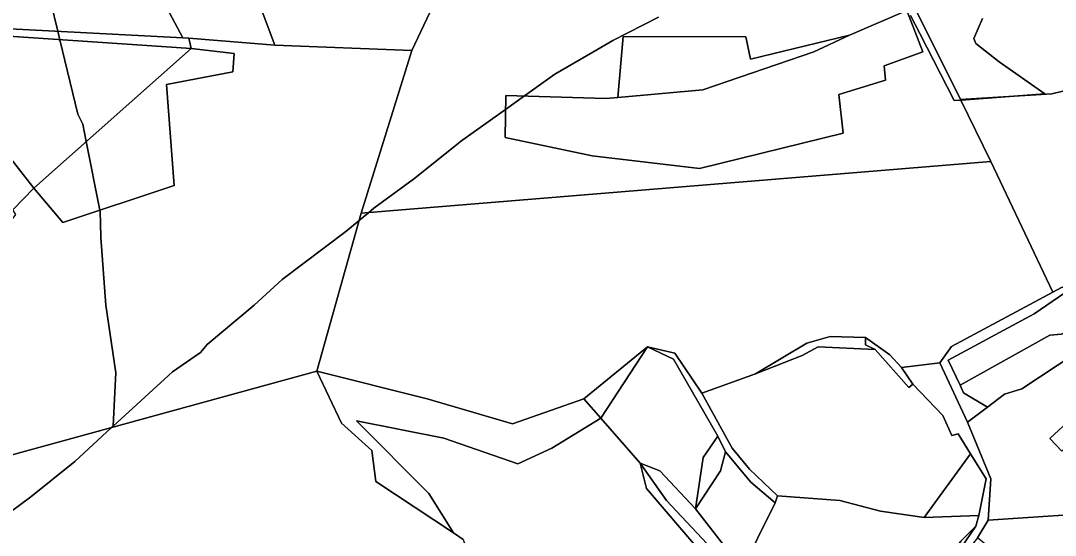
# Model space of a CAD drawing. Extents: x -477304 to -465429, y -1159113 to -1149210.
# Drawn here: x -471937.5 to -471496.1, y -1155080.1 to -1154860.4 of the extents above; entities that cross this region are included whole.
import ezdxf

# ---------------------------------------------------------------- set-up
doc = ezdxf.new("R2010")
doc.units = 0
for name, color, linetype in [('BPEJ_s', 7, 'Continuous'), ('orna_s', 7, 'Continuous'), ('ostatni_s', 7, 'Continuous'), ('PUPFL_s', 7, 'Continuous'), ('trav_porost_s', 7, 'Continuous')]:
    doc.layers.add(name, color=color, linetype=linetype)

msp = doc.modelspace()

# ---------------------------------------------------------------- linework, layer by layer
at = {"layer": 'BPEJ_s'}
for points in [[(-471924.57, -1154852.69), (-471921.62, -1154864.95), (-471920.76, -1154868.52), (-471913.1, -1154900.29), (-471910.97, -1154904.54), (-471909.49, -1154911.99), (-471903.66, -1154941.32), (-471903.54, -1154941.93), (-471903.44, -1154946.78), (-471903.32, -1154952.98), (-471901.2, -1154981.88), (-471896.95, -1155010.78), (-471897.35, -1155018.95), (-471898.07, -1155033.45), (-471898.84, -1155034.17), (-471914.37, -1155048.6), (-471933.07, -1155063.68), (-471945.82, -1155073.03)], [(-471665.35, -1154858.85), (-471684.9, -1154868.84), (-471693.39, -1154873.82), (-471709.54, -1154883.29), (-471722.58, -1154892.55), (-471730.64, -1154898.28), (-471749.91, -1154911.97), (-471750.91, -1154912.78), (-471769.89, -1154928.12), (-471786.89, -1154940.45), (-471789.16, -1154942.36), (-471791.39, -1154944.23), (-471793.08, -1154945.64), (-471798.78, -1154950.43), (-471825.98, -1154970.83), (-471837.88, -1154981.88), (-471857.85, -1154998.66), (-471860.83, -1155002.06), (-471872.73, -1155010.35), (-471898.07, -1155033.45), (-471897.35, -1155018.95), (-471896.95, -1155010.78), (-471901.2, -1154981.88), (-471903.32, -1154952.98), (-471903.44, -1154946.78), (-471903.54, -1154941.93), (-471903.66, -1154941.32), (-471909.49, -1154911.99), (-471910.97, -1154904.54), (-471913.1, -1154900.29), (-471920.76, -1154868.52), (-471921.62, -1154864.95), (-471924.57, -1154852.69)], [(-471527.24, -1154859.49), (-471530.85, -1154867.99), (-471530, -1154870.11), (-471520.01, -1154877.98), (-471500.51, -1154891.62), (-471513.87, -1154892.64), (-471536.16, -1154894.34), (-471536.41, -1154894.35), (-471539.22, -1154894.54), (-471553.87, -1154865.95), (-471557.83, -1154858.22)], [(-471557.83, -1154858.22), (-471553.87, -1154865.95), (-471539.22, -1154894.54), (-471536.41, -1154894.35), (-471536.16, -1154894.34), (-471513.87, -1154892.64), (-471500.51, -1154891.62), (-471520.01, -1154877.98), (-471530, -1154870.11), (-471530.85, -1154867.99), (-471527.24, -1154859.49)], [(-471898.07, -1155033.45), (-471872.73, -1155010.35), (-471860.83, -1155002.06), (-471857.85, -1154998.66), (-471837.88, -1154981.88), (-471825.98, -1154970.83), (-471798.78, -1154950.43), (-471793.08, -1154945.64), (-471791.39, -1154944.23), (-471789.16, -1154942.36), (-471786.89, -1154940.45), (-471769.89, -1154928.12), (-471750.91, -1154912.78), (-471749.91, -1154911.97), (-471730.64, -1154898.28), (-471722.58, -1154892.55), (-471709.54, -1154883.29), (-471693.39, -1154873.82), (-471684.9, -1154868.84), (-471665.35, -1154858.85)], [(-471945.82, -1155073.03), (-471933.07, -1155063.68), (-471914.37, -1155048.6), (-471898.84, -1155034.17), (-471898.07, -1155033.45)]]:
    msp.add_lwpolyline(points, dxfattribs=at)
at = {"layer": 'orna_s'}
msp.add_lwpolyline([(-471497.07, -1155109.28), (-471499.41, -1155107.17), (-471520.16, -1155088.58), (-471529.31, -1155081.19), (-471524.8, -1155073.64), (-471469.18, -1155069.83), (-471460.8, -1155073.61)], close=True, dxfattribs=at)
at = {"layer": 'ostatni_s'}
for points in [[(-471561.75, -1155008.43), (-471545.44, -1155006.46), (-471533.63, -1155031.81), (-471523.65, -1155056.02), (-471524.8, -1155073.64), (-471529.31, -1155081.19), (-471542.42, -1155097.53), (-471550.15, -1155116.52), (-471552.18, -1155128.6), (-471553.35, -1155127.28), (-471551.77, -1155115.7), (-471544.91, -1155098.03), (-471529.96, -1155076.12), (-471528.72, -1155071.6), (-471525.6, -1155055.98), (-471532.28, -1155045.22), (-471537.56, -1155036.71), (-471540.31, -1155037.49), (-471544.13, -1155028.94), (-471556.91, -1155015.5)], [(-471498.45, -1155038.77), (-471488.88, -1155029.86), (-471483.82, -1155035.29), (-471493.39, -1155044.2)]]:
    msp.add_lwpolyline(points, close=True, dxfattribs=at)
at = {"layer": 'PUPFL_s'}
for points in [[(-471890.08, -1154820.98), (-471893.54, -1154820.87), (-471910, -1154788.3), (-471858.44, -1154778.38), (-471839.09, -1154774.06), (-471831.33, -1154789.47), (-471814.94, -1154793.25), (-471767.9, -1154789.02), (-471757.1, -1154787.05), (-471742.7, -1154814.07), (-471747.64, -1154824.5), (-471761.72, -1154854.2), (-471770.61, -1154873.07), (-471829.07, -1154870.85), (-471840.32, -1154840.85), (-471867.68, -1154840.09), (-471880.21, -1154821.28)], [(-471890.08, -1154820.98), (-471880.21, -1154821.28), (-471867.68, -1154840.09), (-471840.32, -1154840.85), (-471829.07, -1154870.85), (-471865.77, -1154867.9), (-471868.32, -1154867.7), (-471878.51, -1154848.39)], [(-471631.78, -1154824.88), (-471629.82, -1154825.94), (-471611.42, -1154835.84), (-471567.91, -1154831.43), (-471555.49, -1154856.24), (-471545.44, -1154876.32), (-471536.56, -1154894.05), (-471523.65, -1154920.46), (-471792.23, -1154942.61), (-471770.61, -1154873.07), (-471761.72, -1154854.2), (-471716.68, -1154851.69), (-471702.63, -1154845.42), (-471678.22, -1154849.91)], [(-471730.53, -1154892.31), (-471687.89, -1154893.62), (-471682.77, -1154893.16), (-471646.48, -1154889.92), (-471599.07, -1154873.65), (-471583.95, -1154866.66), (-471559.39, -1154856.06), (-471552.65, -1154873.73), (-471569.16, -1154879.65), (-471568.51, -1154885.81), (-471588.47, -1154891.98), (-471586.66, -1154908.42), (-471647.87, -1154923.46), (-471693.64, -1154918.04), (-471730.86, -1154910.23)], [(-471626.1, -1154876.9), (-471628.07, -1154867.32), (-471680.41, -1154867.16), (-471682.77, -1154893.16), (-471687.89, -1154893.62), (-471730.53, -1154892.31), (-471730.86, -1154910.23), (-471693.64, -1154918.04), (-471647.87, -1154923.46), (-471586.66, -1154908.42), (-471588.47, -1154891.98), (-471568.51, -1154885.81), (-471569.16, -1154879.65), (-471552.65, -1154873.73), (-471559.39, -1154856.06), (-471583.95, -1154866.66)], [(-471875.22, -1154887.6), (-471846.92, -1154882.29), (-471846.35, -1154874.44), (-471864.69, -1154872.31), (-471865.77, -1154867.9), (-471829.07, -1154870.85), (-471770.61, -1154873.07), (-471792.23, -1154942.61), (-471811.08, -1155010.04), (-471941.08, -1155045.78), (-471965.58, -1155016.24), (-471941.23, -1155002.36), (-471950.8, -1154966.12), (-471968.26, -1154975.44), (-471954.4, -1154958.13), (-471951.01, -1154958.31), (-471939.52, -1154943.16), (-471940.76, -1154941.09), (-471931.9, -1154931.83), (-471919.43, -1154946.61), (-471872.06, -1154930.71)], [(-471875.22, -1154887.6), (-471872.06, -1154930.71), (-471919.43, -1154946.61), (-471931.9, -1154931.83), (-471864.69, -1154872.31), (-471846.35, -1154874.44), (-471846.92, -1154882.29)], [(-471497.53, -1154891.62), (-471477.53, -1154886.73), (-471464.85, -1154915.32), (-471469.57, -1154924.96), (-471466.24, -1154929.85), (-471464.49, -1154932.79), (-471466.38, -1154937.89), (-471458.41, -1154938.54), (-471438.69, -1154935.67), (-471425.61, -1154928.54), (-471417.19, -1154932.89), (-471417.48, -1154936.47), (-471429.27, -1154950.87), (-471426.93, -1154954.65), (-471431.16, -1154956.28), (-471434.45, -1154954.02), (-471459.96, -1154966.14), (-471493.4, -1154974.24), (-471497.14, -1154976.25), (-471523.65, -1154920.46), (-471536.56, -1154894.05)], [(-471540.43, -1154999.47), (-471545.44, -1155006.46), (-471561.75, -1155008.43), (-471566.64, -1155003.01), (-471577.08, -1154995.61), (-471592.15, -1154995.16), (-471602.09, -1154998.07), (-471623.95, -1155011.14), (-471646.88, -1155019.46), (-471658.38, -1155002.28), (-471670.01, -1154999.57), (-471697.17, -1155021.8), (-471727.73, -1155032.48), (-471764.13, -1155021.75), (-471811.08, -1155010.04), (-471792.23, -1154942.61), (-471523.65, -1154920.46), (-471497.14, -1154976.25)], [(-471458.29, -1154968.57), (-471492.02, -1154976.54), (-471505.17, -1154985.5), (-471541.85, -1155005.27), (-471536.76, -1155015.91), (-471535.28, -1155019.2), (-471525.09, -1155025.35), (-471533.63, -1155031.81), (-471545.44, -1155006.46), (-471540.43, -1154999.47), (-471497.14, -1154976.25), (-471493.4, -1154974.24), (-471459.96, -1154966.14), (-471434.45, -1154954.02), (-471431.16, -1154956.28), (-471426.93, -1154954.65), (-471423.56, -1154955.56), (-471419.27, -1154960.51), (-471425.55, -1154958.62), (-471429.11, -1154961.18), (-471439.35, -1154958.54)], [(-471597.29, -1154999.68), (-471604.07, -1155003.38), (-471623.95, -1155011.14), (-471602.09, -1154998.07), (-471592.15, -1154995.16), (-471577.08, -1154995.61), (-471577.12, -1154998.77), (-471573.01, -1155000.79)], [(-471558.55, -1155016.98), (-471573.01, -1155000.79), (-471577.12, -1154998.77), (-471577.08, -1154995.61), (-471566.64, -1155003.01), (-471561.75, -1155008.43), (-471556.91, -1155015.5)], [(-471697.17, -1155021.8), (-471670.01, -1154999.57), (-471689.96, -1155030.05)], [(-471689.96, -1155030.05), (-471710.83, -1155042.85), (-471725.46, -1155049.51), (-471756.97, -1155038.66), (-471794.18, -1155031.14), (-471763.33, -1155062.17), (-471752.86, -1155078.94), (-471785.94, -1155057.16), (-471787.67, -1155043.86), (-471800.65, -1155032.23), (-471811.08, -1155010.04), (-471764.13, -1155021.75), (-471727.73, -1155032.48), (-471697.17, -1155021.8)]]:
    msp.add_lwpolyline(points, close=True, dxfattribs=at)
for points in [[(-471392.41, -1154856.24), (-471402.23, -1154869.31), (-471424.87, -1154869.23), (-471444.46, -1154867.62), (-471444.7, -1154866.27), (-471457.85, -1154869.64), (-471477.53, -1154886.73), (-471497.53, -1154891.62), (-471536.56, -1154894.05), (-471545.44, -1154876.32), (-471555.49, -1154856.24)], [(-471941.08, -1155045.78), (-471811.08, -1155010.04), (-471800.65, -1155032.23), (-471787.67, -1155043.86), (-471785.94, -1155057.16), (-471752.86, -1155078.94), (-471748.75, -1155081.81), (-471739.05, -1155108.98), (-471721.31, -1155122.62), (-471728.31, -1155133.81), (-471732.05, -1155140.26), (-471740.24, -1155124.77), (-471781.37, -1155104.43), (-471793.35, -1155125.15), (-471813.03, -1155144.05), (-471821.42, -1155153.34), (-471847.24, -1155170.68), (-471864.87, -1155199.25), (-471875.92, -1155213.59), (-471899.79, -1155207.39), (-471948.71, -1155204.94)]]:
    msp.add_lwpolyline(points, dxfattribs=at)
at = {"layer": 'trav_porost_s'}
for points in [[(-471951.28, -1154927.84), (-471948.8, -1154923.75), (-471987.58, -1154867.25), (-471980.14, -1154853.07), (-471989.2, -1154828.66), (-471987.12, -1154823.19), (-471980.19, -1154820.35), (-471972.71, -1154840.25), (-471964, -1154862.77), (-471868.32, -1154867.7), (-471865.77, -1154867.9), (-471864.69, -1154872.31), (-471984.79, -1154864.2), (-471931.9, -1154931.83), (-471940.76, -1154941.09)], [(-471964, -1154862.77), (-471972.71, -1154840.25), (-471955.21, -1154830.39), (-471936.23, -1154823.6), (-471923.74, -1154821.43), (-471893.54, -1154820.87), (-471890.08, -1154820.98), (-471878.51, -1154848.39), (-471868.32, -1154867.7)], [(-471864.69, -1154872.31), (-471931.9, -1154931.83), (-471984.79, -1154864.2)], [(-471626.1, -1154876.9), (-471583.95, -1154866.66), (-471599.07, -1154873.65), (-471646.48, -1154889.92), (-471682.77, -1154893.16), (-471680.41, -1154867.16), (-471628.07, -1154867.32)], [(-471517.82, -1155019.85), (-471525.09, -1155025.35), (-471535.28, -1155019.2), (-471536.76, -1155015.91), (-471498.51, -1154994.62), (-471493.5, -1154994.21), (-471469.06, -1154980.65), (-471458.29, -1154968.57), (-471439.35, -1154958.54), (-471429.11, -1154961.18), (-471473.2, -1154992.93), (-471510.42, -1155017.55)], [(-471469.06, -1154980.65), (-471493.5, -1154994.21), (-471498.51, -1154994.62), (-471536.76, -1155015.91), (-471541.85, -1155005.27), (-471505.17, -1154985.5), (-471492.02, -1154976.54), (-471458.29, -1154968.57)], [(-471646.36, -1155046.78), (-471649.64, -1155068.72), (-471664.8, -1155052.61), (-471673.18, -1155049.24), (-471689.96, -1155030.05), (-471670.01, -1154999.57), (-471658.96, -1155004.91), (-471640.14, -1155037.71)], [(-471670.01, -1154999.57), (-471658.38, -1155002.28), (-471646.88, -1155019.46), (-471633.9, -1155042.81), (-471626.59, -1155051.77), (-471614.67, -1155063.19), (-471615.66, -1155066.15), (-471625.93, -1155057.35), (-471636.77, -1155044.37), (-471640.14, -1155037.71), (-471658.96, -1155004.91)], [(-471597.29, -1154999.68), (-471573.01, -1155000.79), (-471558.55, -1155016.98), (-471556.91, -1155015.5), (-471544.13, -1155028.94), (-471540.31, -1155037.49), (-471537.56, -1155036.71), (-471532.28, -1155045.22), (-471552.12, -1155072.42), (-471570.61, -1155069.75), (-471588.02, -1155065.23), (-471614.67, -1155063.19), (-471626.59, -1155051.77), (-471633.9, -1155042.81), (-471646.88, -1155019.46), (-471623.95, -1155011.14), (-471604.07, -1155003.38)], [(-471636.77, -1155044.37), (-471638.96, -1155052.61), (-471649.64, -1155068.72), (-471646.36, -1155046.78), (-471640.14, -1155037.71)], [(-471630.58, -1155096.3), (-471631.73, -1155091.82), (-471649.64, -1155068.72), (-471638.96, -1155052.61), (-471636.77, -1155044.37), (-471625.93, -1155057.35), (-471615.66, -1155066.15)], [(-471528.72, -1155071.6), (-471552.12, -1155072.42), (-471532.28, -1155045.22), (-471525.6, -1155055.98)], [(-471673.18, -1155049.24), (-471661.93, -1155065.19), (-471631.65, -1155097.53), (-471638.63, -1155097.29), (-471670.55, -1155060.13)], [(-471664.8, -1155052.61), (-471649.64, -1155068.72), (-471631.73, -1155091.82), (-471630.58, -1155096.3), (-471631.65, -1155097.53), (-471661.93, -1155065.19), (-471673.18, -1155049.24)], [(-471529.96, -1155076.12), (-471536.37, -1155082.61), (-471546.84, -1155098.31), (-471554.97, -1155095.31), (-471564.38, -1155094.57), (-471580.2, -1155084.01), (-471583.57, -1155086.85), (-471574.49, -1155094.33), (-471559.37, -1155103.95), (-471559.62, -1155106.45), (-471552.1, -1155112.66), (-471557.3, -1155124.45), (-471561.69, -1155128.33), (-471587.6, -1155152.69), (-471607.99, -1155122.44), (-471630.58, -1155096.3), (-471615.66, -1155066.15), (-471614.67, -1155063.19), (-471588.02, -1155065.23), (-471570.61, -1155069.75), (-471552.12, -1155072.42), (-471528.72, -1155071.6)], [(-471551.77, -1155115.7), (-471553.35, -1155127.28), (-471554.19, -1155126.33), (-471555, -1155127.04), (-471557.3, -1155124.45), (-471552.1, -1155112.66), (-471559.62, -1155106.45), (-471559.37, -1155103.95), (-471574.49, -1155094.33), (-471583.57, -1155086.85), (-471580.2, -1155084.01), (-471564.38, -1155094.57), (-471554.97, -1155095.31), (-471546.84, -1155098.31), (-471536.37, -1155082.61), (-471529.96, -1155076.12), (-471544.91, -1155098.03)]]:
    msp.add_lwpolyline(points, close=True, dxfattribs=at)
for points in [[(-471469.18, -1155069.83), (-471524.8, -1155073.64), (-471523.65, -1155056.02), (-471533.63, -1155031.81), (-471525.09, -1155025.35), (-471517.82, -1155019.85), (-471510.42, -1155017.55), (-471473.2, -1154992.93)], [(-471748.75, -1155081.81), (-471752.86, -1155078.94), (-471763.33, -1155062.17), (-471794.18, -1155031.14), (-471756.97, -1155038.66), (-471725.46, -1155049.51), (-471710.83, -1155042.85), (-471689.96, -1155030.05), (-471673.18, -1155049.24), (-471670.55, -1155060.13), (-471638.63, -1155097.29)], [(-471488.88, -1155029.86), (-471498.45, -1155038.77), (-471493.39, -1155044.2)]]:
    msp.add_lwpolyline(points, dxfattribs=at)

doc.saveas('drawing.dxf')
